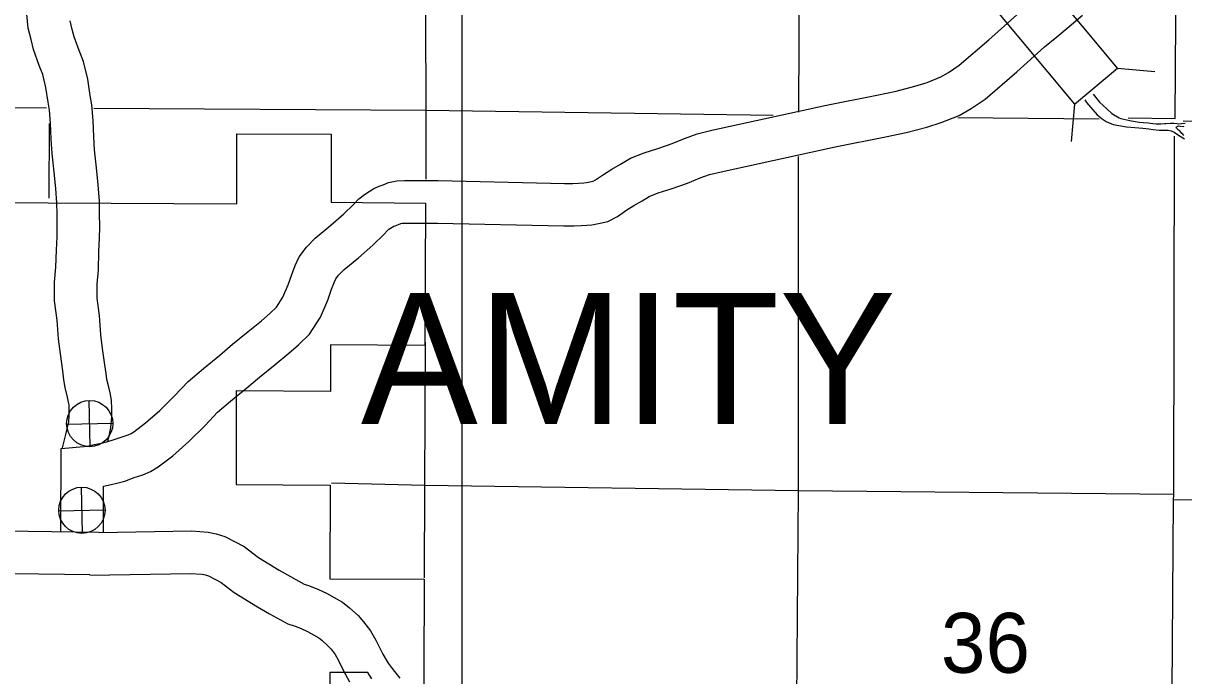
# Model space of a CAD drawing. Extents: x 369523 to 838377, y 495025 to 936819.
# Drawn here: x 464249 to 480625, y 825828 to 835032 of the extents above; entities that cross this region are included whole.
import ezdxf

# ---------------------------------------------------------------- set-up
doc = ezdxf.new("R2010")
doc.units = 0
for name, color, linetype in [('21', 7, 'Continuous'), ('DSN_DRFT_Common-Annotations', 7, 'Continuous'), ('Level 1', 7, 'Continuous'), ('Level 10', 7, 'Continuous'), ('Level 15', 7, 'Continuous'), ('Level 2', 7, 'Continuous'), ('Level 21', 7, 'Continuous'), ('Level 22', 7, 'Continuous')]:
    doc.layers.add(name, color=color, linetype=linetype)

msp = doc.modelspace()

# ---------------------------------------------------------------- linework, layer by layer
at = {"layer": '21'}
msp.add_line((470439, 932859), (470439, 762579), dxfattribs=at)
at = {"layer": 'DSN_DRFT_Common-Annotations'}
for p, q in [((465194, 829060), (465179, 829711)), ((464861, 829378), (465512, 829393)), ((465084, 827836), (465069, 828487)), ((464751, 828154), (465402, 828169))]:
    msp.add_line(p, q, dxfattribs=at)
for centre in [(465187, 829385), (465077, 828162)]:
    msp.add_circle(centre, 326, dxfattribs=at)
at = {"layer": 'Level 1'}
for points in [[(464804, 829045), (464849, 829230), (464870, 829310), (464892, 829412), (464899, 829501), (464898, 829586), (464897, 829651), (464890, 829686), (464872, 829756), (464841, 829893), (464824, 830004), (464806, 830131), (464773, 830369), (464749, 830579), (464726, 830843), (464690, 831117), (464691, 831381), (464711, 831589), (464718, 831830), (464727, 832017), (464728, 832155), (464727, 832342), (464725, 832494), (464708, 832700), (464687, 832933), (464658, 833195), (464645, 833398), (464636, 833622), (464620, 833808), (464603, 833918), (464570, 834126), (464525, 834311), (464475, 834437), (464394, 834663), (464359, 834802), (464320, 834964), (464300, 835160)], [(464780, 827861), (464782, 829032), (465157, 829066), (465249, 829089), (465355, 829111), (465425, 829129), (465506, 829149), (465618, 829190), (465730, 829227), (465774, 829244), (465810, 829267), (465976, 829395), (466176, 829572), (466384, 829775), (466574, 829981), (466792, 830161), (467021, 830352), (467203, 830503), (467424, 830682), (467610, 830836), (467732, 830941), (467823, 831028), (467914, 831169), (467988, 831341), (468037, 831486), (468086, 831613), (468141, 831739), (468247, 831873), (468369, 831999), (468590, 832183), (468774, 832342), (468908, 832474), (468983, 832553), (469063, 832616), (469197, 832699), (469270, 832732), (469329, 832754), (469404, 832784), (469520, 832808), (469630, 832813), (470102, 832814), (471887, 832773), (472006, 832773), (472082, 832777), (472157, 832783), (472195, 832786), (472267, 832799), (472290, 832804), (472323, 832822), (472436, 832900), (472554, 832974), (472676, 833046), (472818, 833129), (473009, 833205), (473204, 833264), (473405, 833334), (473579, 833408), (473758, 833474), (473965, 833522), (475585, 833876), (476295, 834017), (476565, 834073), (476829, 834144), (477002, 834198), (477195, 834274), (477306, 834336), (477456, 834439), (477875, 834799), (478269, 835151)], [(465445, 829136), (465454, 829171), (465486, 829325), (465500, 829480), (465498, 829595), (465496, 829714), (465475, 829820), (465455, 829898), (465431, 830006), (465417, 830092), (465400, 830213), (465368, 830444), (465346, 830639), (465323, 830908), (465290, 831155), (465291, 831352), (465310, 831552), (465318, 831807), (465327, 832001), (465328, 832155), (465327, 832346), (465325, 832522), (465305, 832752), (465284, 832992), (465256, 833248), (465244, 833430), (465235, 833658), (465216, 833881), (465195, 834012), (465159, 834244), (465098, 834493), (465037, 834648), (464968, 834839), (464941, 834945), (464913, 835064)], [(465380, 827847), (465381, 828504), (465383, 828504), (465489, 828526), (465571, 828547), (465682, 828574), (465815, 828623), (465935, 828662), (466047, 828708), (466152, 828773), (466359, 828932), (466585, 829133), (466815, 829356), (466988, 829545), (467175, 829699), (467404, 829890), (467583, 830038), (467805, 830218), (467997, 830378), (468135, 830496), (468290, 830644), (468445, 830886), (468549, 831126), (468601, 831282), (468641, 831386), (468660, 831428), (468699, 831477), (468777, 831558), (468978, 831725), (469180, 831901), (469335, 832052), (469389, 832109), (469409, 832125), (469480, 832169), (469496, 832176), (469544, 832193), (469578, 832207), (469594, 832210), (469644, 832213), (470096, 832214), (471878, 832173), (472023, 832173), (472123, 832179), (472200, 832185), (472270, 832189), (472390, 832211), (472500, 832237), (472635, 832307), (472767, 832399), (472865, 832461), (472980, 832528), (473083, 832588), (473208, 832638), (473390, 832694), (473622, 832774), (473801, 832850), (473931, 832899), (474096, 832937), (475707, 833288), (476415, 833429), (476705, 833489), (476997, 833568), (477201, 833632), (477453, 833731), (477623, 833827), (477822, 833962), (478271, 834348), (478661, 834697), (478834, 834841), (479006, 834985), (479194, 835144)], [(459257, 827911), (462317, 827896), (465317, 827854)], [(465316, 827850), (466624, 827873), (466857, 827855), (466971, 827832), (467093, 827793), (467367, 827653), (467569, 827495), (467861, 827317), (468019, 827227), (468213, 827119), (468290, 827096), (468415, 827043), (468528, 826991), (468638, 826932), (468756, 826865), (468855, 826786), (468974, 826676), (469052, 826591), (469151, 826463), (469225, 826332), (469281, 826218), (469323, 826131), (469370, 826051), (469397, 826006), (469439, 825950), (469486, 825889), (469565, 825795)], [(459258, 827311), (462311, 827296), (465188, 827255)], [(465188, 827248), (466607, 827272), (466774, 827260), (466820, 827250), (466865, 827236), (467042, 827145), (467226, 827001), (467556, 826800), (467725, 826704), (467981, 826561), (468088, 826530), (468171, 826494), (468261, 826453), (468347, 826407), (468420, 826365), (468464, 826331), (468549, 826252), (468594, 826203), (468650, 826130), (468694, 826053), (468742, 825954), (468794, 825848), (468854, 825744)]]:
    msp.add_lwpolyline(points, dxfattribs=at)
at = {"layer": 'Level 10'}
for points in [[(479346, 834030), (479435, 833919), (479539, 833825), (479609, 833760), (479714, 833698), (479738, 833689), (479862, 833659), (479938, 833648), (479998, 833636), (480050, 833630), (480120, 833625), (480190, 833617), (480234, 833611), (480300, 833613), (480352, 833616), (480370, 833618), (480436, 833622), (480486, 833624), (480526, 833617), (480550, 833613)], [(479226, 833953), (479253, 833914), (479339, 833812), (479403, 833741), (479472, 833683), (479530, 833644), (479628, 833604), (479710, 833589), (479814, 833573), (479932, 833562), (480045, 833554), (480131, 833541), (480193, 833535), (480281, 833526), (480405, 833522), (480445, 833516), (480491, 833495), (480551, 833455), (480635, 833401)], [(480627, 833447), (480609, 833465), (480597, 833477), (480587, 833489), (480563, 833517), (480545, 833529), (480527, 833545), (480523, 833551), (480519, 833563), (480524, 833571), (480538, 833579), (480548, 833583), (480576, 833581), (480616, 833577), (480632, 833579)], [(480550, 833613), (480592, 833617), (480642, 833623)]]:
    msp.add_lwpolyline(points, dxfattribs=at)
at = {"layer": 'Level 15'}
for points in [[(480504, 833688), (480527, 837143)], [(480450, 824264), (480478, 828306), (480482, 828386), (480493, 833441)]]:
    msp.add_lwpolyline(points, dxfattribs=at)
at = {"layer": 'Level 2'}
for points in [[(459313, 832534), (464599, 832501), (467261, 832485), (467263, 833474), (468595, 833467), (468592, 832510), (469923, 832494), (469916, 830488), (468586, 830497), (468584, 829837), (467255, 829846), (467252, 828527), (468580, 828518), (468577, 827196), (469904, 827189), (469900, 825869), (469898, 825093)], [(469166, 825786), (469135, 825836), (469112, 825873), (468573, 825875), (468570, 824630)]]:
    msp.add_lwpolyline(points, dxfattribs=at)
at = {"layer": 'Level 21'}
for p, q in [((479690, 834398), (480216, 834351)), ((479082, 833891), (479034, 833366))]:
    msp.add_line(p, q, dxfattribs=at)
msp.add_lwpolyline([(477560, 835717), (479082, 833891), (479690, 834398), (478169, 836224)], close=True, dxfattribs=at)
at = {"layer": 'Level 22'}
for points in [[(475191, 833779), (475217, 838994), (475232, 841506)], [(469935, 832833), (469936, 833807), (469918, 839079), (469921, 841343)], [(459324, 833866), (464578, 833840)], [(465243, 833836), (469936, 833807), (474833, 833734)], [(477434, 833704), (479430, 833683)], [(479842, 833697), (480504, 833688)], [(464617, 832565), (464622, 833619)], [(480614, 833657), (482672, 833641)], [(475145, 823107), (475187, 828436), (475190, 833150)], [(469909, 827209), (469914, 828513), (469923, 830532)], [(480482, 828386), (475187, 828436), (469914, 828513), (468600, 828544)], [(487625, 828339), (485783, 828329), (480478, 828306)]]:
    msp.add_lwpolyline(points, dxfattribs=at)

# ---------------------------------------------------------------- texts
at = {"layer": 'DSN_DRFT_Common-Annotations'}
msp.add_text('AMITY', height=1848, dxfattribs=at).set_placement((469014, 829380))
at = {"layer": 'Level 22'}
msp.add_text('36', height=844.8, dxfattribs=at).set_placement((477198, 825870))

doc.saveas('drawing.dxf')
